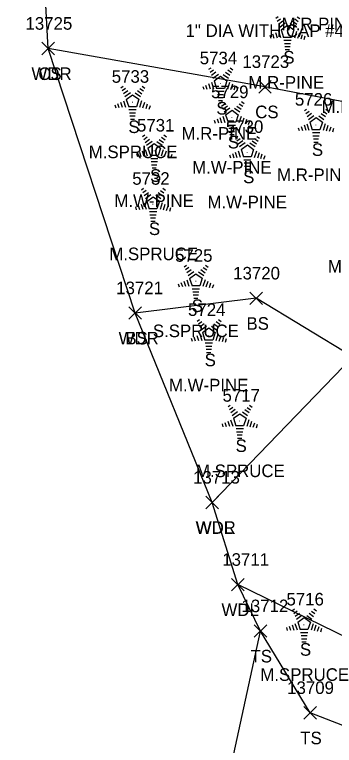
# Model space of a CAD drawing. Extents: x 1439173 to 1457902, y 641926 to 659889.
# Drawn here: x 1446632.9 to 1446683.7, y 652124.2 to 652240.5 of the extents above; entities that cross this region are included whole.
import ezdxf

# ---------------------------------------------------------------- set-up
doc = ezdxf.new("R2010")
doc.units = 0
for name, color, linetype in [('L_A', 7, 'Continuous'), ('L_C', 7, 'Continuous'), ('L_I', 7, 'Continuous'), ('L_TIC', 7, 'Continuous'), ('LAWA', 7, 'Continuous'), ('LELB', 7, 'Continuous'), ('LSOGP', 7, 'Continuous'), ('LTC', 7, 'Continuous'), ('M_C', 7, 'Continuous')]:
    doc.layers.add(name, color=color, linetype=linetype)

msp = doc.modelspace()

# ---------------------------------------------------------------- linework, layer by layer
at = {"layer": 'L_TIC'}
for points in [[(1446637.21, 652234.07), (1446639.21, 652236.07)], [(1446639.21, 652234.07), (1446637.21, 652236.07)], [(1446637.21, 652234.07), (1446639.21, 652236.07)], [(1446639.21, 652234.07), (1446637.21, 652236.07)], [(1446671.69, 652227.99), (1446673.69, 652229.99)], [(1446673.69, 652227.99), (1446671.69, 652229.99)], [(1446670.31, 652194.33), (1446672.31, 652196.33)], [(1446672.31, 652194.33), (1446670.31, 652196.33)], [(1446670.31, 652194.33), (1446672.31, 652196.33)], [(1446672.31, 652194.33), (1446670.31, 652196.33)], [(1446651.06, 652191.99), (1446653.06, 652193.99)], [(1446653.06, 652191.99), (1446651.06, 652193.99)], [(1446651.06, 652191.99), (1446653.06, 652193.99)], [(1446653.06, 652191.99), (1446651.06, 652193.99)], [(1446663.29, 652161.85), (1446665.29, 652163.85)], [(1446665.29, 652161.85), (1446663.29, 652163.85)], [(1446663.29, 652161.85), (1446665.29, 652163.85)], [(1446665.29, 652161.85), (1446663.29, 652163.85)], [(1446667.36, 652148.77), (1446669.36, 652150.77)], [(1446669.36, 652148.77), (1446667.36, 652150.77)], [(1446670.98, 652141.39), (1446672.98, 652143.39)], [(1446672.98, 652141.39), (1446670.98, 652143.39)], [(1446678.89, 652128.37), (1446680.89, 652130.37)], [(1446680.89, 652128.37), (1446678.89, 652130.37)]]:
    msp.add_lwpolyline(points, dxfattribs=at)
at = {"layer": 'LAWA'}
for points in [[(1446664.29, 652162.85), (1446652.06, 652192.99), (1446638.21, 652235.07), (1446636.45, 652267.73), (1446618.05, 652298.92), (1446596.78, 652325.26), (1446593.67, 652356.68), (1446584.25, 652368.13), (1446597.72, 652383.74), (1446607.26, 652394.47), (1446600.77, 652408.45), (1446577.86, 652412), (1446562.87, 652412.69), (1446566.14, 652436.36), (1446571.35, 652458.66), (1446576.56, 652483.93), (1446594.81, 652506.27), (1446593.83, 652537.15), (1446600.72, 652539.79), (1446606.37, 652540.97)], [(1446798.99, 651956.03), (1446799.94, 651974.95), (1446784.66, 651988.25), (1446777.36, 652036.11), (1446755.42, 652094.26), (1446749.19, 652123.04), (1446708.76, 652128.85), (1446690.52, 652138.98), (1446668.36, 652149.77), (1446664.29, 652162.85), (1446686.68, 652186), (1446713.64, 652207.58), (1446703.34, 652247.88), (1446691.18, 652278.14), (1446693.28, 652292.67), (1446695.1, 652307.22), (1446694.55, 652317.1), (1446676.66, 652353.65), (1446658.81, 652413.41)]]:
    msp.add_lwpolyline(points, dxfattribs=at)
at = {"layer": 'LELB'}
for points in [[(1446701.07, 652223.59), (1446672.69, 652228.99), (1446638.21, 652235.07)], [(1446671.31, 652195.33), (1446652.06, 652192.99)], [(1446686.68, 652186), (1446671.31, 652195.33)], [(1446749.19, 652123.04), (1446739.34, 652105.47), (1446708.18, 652118.41), (1446679.89, 652129.37), (1446671.98, 652142.39)]]:
    msp.add_lwpolyline(points, dxfattribs=at)
at = {"layer": 'LSOGP'}
msp.add_lwpolyline([(1446778.75, 651785.61), (1446778.16, 651819.85), (1446758.89, 651864.09), (1446753.25, 651904.49), (1446749.91, 651943.89), (1446742.12, 651977.98), (1446732.86, 652036.47), (1446720.18, 652038.05), (1446719.49, 652057.83), (1446682.72, 652080.21), (1446665.9, 652114.29), (1446671.98, 652142.38), (1446668.36, 652149.77), (1446664.29, 652162.85), (1446652.06, 652192.99), (1446638.21, 652235.07), (1446636.45, 652267.72), (1446625.31, 652279.04), (1446618.05, 652298.92), (1446596.79, 652325.26), (1446593.68, 652356.67), (1446584.25, 652368.13), (1446576.96, 652380.75)], dxfattribs=at)
at = {"layer": 'LTC'}
for p, q in [((1446674.42, 652239.9), (1446674.77, 652240.16)), ((1446674.63, 652239.43), (1446675.16, 652239.82)), ((1446677.44, 652239.79), (1446677.99, 652239.39)), ((1446677.82, 652240.14), (1446678.24, 652239.83)), ((1446674.84, 652238.97), (1446675.54, 652239.48)), ((1446675.05, 652238.5), (1446675.92, 652239.14)), ((1446675.27, 652238.05), (1446676.28, 652238.78)), ((1446676.28, 652238.78), (1446677.28, 652238.06)), ((1446676.7, 652239.09), (1446677.51, 652238.51)), ((1446677.07, 652239.44), (1446677.75, 652238.95)), ((1446673.91, 652237.39), (1446674.12, 652236.74)), ((1446674.36, 652237.61), (1446674.63, 652236.78)), ((1446674.82, 652237.83), (1446675.15, 652236.81)), ((1446675.27, 652238.05), (1446675.66, 652236.85)), ((1446677.28, 652238.06), (1446676.89, 652236.85)), ((1446677.72, 652237.79), (1446677.38, 652236.75)), ((1446678.16, 652237.53), (1446677.87, 652236.65)), ((1446678.61, 652237.28), (1446678.37, 652236.56)), ((1446673.45, 652237.18), (1446673.6, 652236.71)), ((1446676.89, 652236.85), (1446675.66, 652236.85)), ((1446676.85, 652236.35), (1446675.71, 652236.35)), ((1446679.05, 652237.03), (1446678.86, 652236.46)), ((1446676.77, 652235.85), (1446675.78, 652235.85)), ((1446676.68, 652235.35), (1446675.85, 652235.35)), ((1446676.6, 652234.85), (1446675.92, 652234.85)), ((1446663.77, 652231.77), (1446664.13, 652232.03)), ((1446663.98, 652231.31), (1446664.51, 652231.69)), ((1446666.8, 652231.67), (1446667.35, 652231.27)), ((1446667.17, 652232.02), (1446667.59, 652231.71)), ((1446664.19, 652230.84), (1446664.89, 652231.35)), ((1446664.4, 652230.38), (1446665.28, 652231.02)), ((1446664.62, 652229.92), (1446665.64, 652230.66)), ((1446665.64, 652230.66), (1446666.63, 652229.93)), ((1446666.06, 652230.97), (1446666.87, 652230.38)), ((1446666.43, 652231.32), (1446667.11, 652230.82)), ((1446663.26, 652229.27), (1446663.47, 652228.62)), ((1446663.71, 652229.49), (1446663.99, 652228.65)), ((1446664.17, 652229.7), (1446664.5, 652228.68)), ((1446664.62, 652229.92), (1446665.01, 652228.73)), ((1446666.63, 652229.93), (1446666.24, 652228.73)), ((1446667.07, 652229.66), (1446666.73, 652228.62)), ((1446667.52, 652229.41), (1446667.23, 652228.53)), ((1446667.96, 652229.16), (1446667.72, 652228.43)), ((1446649.78, 652228.84), (1446650.14, 652229.1)), ((1446649.99, 652228.38), (1446650.52, 652228.76)), ((1446650.2, 652227.91), (1446650.91, 652228.42)), ((1446650.41, 652227.44), (1446651.29, 652228.08)), ((1446652.07, 652228.04), (1446652.88, 652227.45)), ((1446652.44, 652228.39), (1446653.12, 652227.89)), ((1446652.81, 652228.73), (1446653.36, 652228.33)), ((1446653.18, 652229.08), (1446653.6, 652228.78)), ((1446662.8, 652229.05), (1446662.96, 652228.59)), ((1446666.24, 652228.73), (1446665.01, 652228.73)), ((1446666.2, 652228.23), (1446665.06, 652228.23)), ((1446668.4, 652228.91), (1446668.22, 652228.34)), ((1446650.64, 652226.99), (1446651.65, 652227.72)), ((1446650.64, 652226.99), (1446651.02, 652225.8)), ((1446651.65, 652227.72), (1446652.64, 652227)), ((1446652.64, 652227), (1446652.25, 652225.8)), ((1446666.12, 652227.73), (1446665.13, 652227.73)), ((1446666.04, 652227.23), (1446665.2, 652227.23)), ((1446648.82, 652226.12), (1446648.97, 652225.65)), ((1446649.27, 652226.34), (1446649.48, 652225.69)), ((1446649.73, 652226.55), (1446650, 652225.72)), ((1446650.18, 652226.77), (1446650.51, 652225.75)), ((1446652.25, 652225.8), (1446651.02, 652225.8)), ((1446653.08, 652226.73), (1446652.74, 652225.69)), ((1446653.53, 652226.48), (1446653.24, 652225.59)), ((1446653.97, 652226.23), (1446653.73, 652225.5)), ((1446654.42, 652225.98), (1446654.23, 652225.4)), ((1446665.95, 652226.73), (1446665.28, 652226.73)), ((1446665.59, 652226.39), (1446665.94, 652226.64)), ((1446665.8, 652225.92), (1446666.32, 652226.3)), ((1446666, 652225.45), (1446666.71, 652225.97)), ((1446668.24, 652225.93), (1446668.92, 652225.44)), ((1446668.61, 652226.28), (1446669.16, 652225.88)), ((1446668.98, 652226.63), (1446669.4, 652226.32)), ((1446652.22, 652225.3), (1446651.07, 652225.3)), ((1446652.13, 652224.8), (1446651.14, 652224.8)), ((1446666.21, 652224.99), (1446667.09, 652225.63)), ((1446666.44, 652224.53), (1446667.45, 652225.27)), ((1446666.44, 652224.53), (1446666.83, 652223.34)), ((1446667.45, 652225.27), (1446668.45, 652224.54)), ((1446667.87, 652225.58), (1446668.68, 652224.99)), ((1446668.45, 652224.54), (1446668.06, 652223.34)), ((1446678.96, 652225.19), (1446679.31, 652225.45)), ((1446679.17, 652224.73), (1446679.7, 652225.11)), ((1446679.38, 652224.26), (1446680.08, 652224.77)), ((1446681.62, 652224.74), (1446682.29, 652224.24)), ((1446681.99, 652225.09), (1446682.54, 652224.69)), ((1446682.36, 652225.43), (1446682.78, 652225.13)), ((1446652.05, 652224.3), (1446651.22, 652224.3)), ((1446651.96, 652223.8), (1446651.29, 652223.8)), ((1446664.62, 652223.67), (1446664.77, 652223.2)), ((1446665.07, 652223.88), (1446665.29, 652223.23)), ((1446665.53, 652224.1), (1446665.8, 652223.26)), ((1446665.98, 652224.31), (1446666.32, 652223.3)), ((1446668.06, 652223.34), (1446666.83, 652223.34)), ((1446668.89, 652224.27), (1446668.55, 652223.23)), ((1446669.33, 652224.02), (1446669.04, 652223.14)), ((1446669.77, 652223.77), (1446669.54, 652223.04)), ((1446670.22, 652223.52), (1446670.03, 652222.95)), ((1446679.59, 652223.8), (1446680.47, 652224.44)), ((1446679.81, 652223.34), (1446680.82, 652224.08)), ((1446679.81, 652223.34), (1446680.2, 652222.15)), ((1446680.82, 652224.08), (1446681.82, 652223.35)), ((1446681.24, 652224.39), (1446682.05, 652223.8)), ((1446681.82, 652223.35), (1446681.43, 652222.15)), ((1446668.02, 652222.84), (1446666.87, 652222.84)), ((1446667.93, 652222.34), (1446666.95, 652222.34)), ((1446677.99, 652222.47), (1446678.14, 652222.01)), ((1446678.45, 652222.69), (1446678.66, 652222.04)), ((1446678.9, 652222.91), (1446679.17, 652222.07)), ((1446679.36, 652223.12), (1446679.69, 652222.1)), ((1446681.43, 652222.15), (1446680.2, 652222.15)), ((1446682.26, 652223.08), (1446681.92, 652222.04)), ((1446682.7, 652222.83), (1446682.42, 652221.95)), ((1446683.15, 652222.58), (1446682.91, 652221.85)), ((1446683.59, 652222.33), (1446683.41, 652221.76)), ((1446653.23, 652221.08), (1446653.58, 652221.34)), ((1446653.44, 652220.61), (1446653.97, 652221)), ((1446656.63, 652221.32), (1446657.05, 652221.02)), ((1446667.85, 652221.84), (1446667.02, 652221.84)), ((1446667.77, 652221.34), (1446667.09, 652221.34)), ((1446668.03, 652220.86), (1446668.38, 652221.12)), ((1446671.42, 652221.1), (1446671.84, 652220.8)), ((1446681.39, 652221.65), (1446680.25, 652221.65)), ((1446681.31, 652221.15), (1446680.32, 652221.15)), ((1446653.65, 652220.15), (1446654.35, 652220.66)), ((1446653.86, 652219.68), (1446654.74, 652220.32)), ((1446654.08, 652219.23), (1446655.1, 652219.96)), ((1446655.1, 652219.96), (1446656.09, 652219.24)), ((1446655.52, 652220.28), (1446656.32, 652219.69)), ((1446655.89, 652220.62), (1446656.57, 652220.13)), ((1446656.26, 652220.97), (1446656.81, 652220.57)), ((1446668.24, 652220.4), (1446668.76, 652220.78)), ((1446668.44, 652219.93), (1446669.15, 652220.44)), ((1446668.65, 652219.47), (1446669.53, 652220.1)), ((1446670.31, 652220.06), (1446671.12, 652219.47)), ((1446670.68, 652220.41), (1446671.36, 652219.91)), ((1446671.05, 652220.75), (1446671.6, 652220.36)), ((1446681.22, 652220.65), (1446680.39, 652220.65)), ((1446681.14, 652220.15), (1446680.47, 652220.15)), ((1446653.17, 652218.79), (1446653.44, 652217.96)), ((1446653.63, 652219.01), (1446653.96, 652217.99)), ((1446654.08, 652219.23), (1446654.47, 652218.03)), ((1446656.09, 652219.24), (1446655.7, 652218.03)), ((1446656.53, 652218.97), (1446656.19, 652217.93)), ((1446656.97, 652218.72), (1446656.69, 652217.83)), ((1446668.42, 652218.79), (1446668.76, 652217.77)), ((1446668.88, 652219.01), (1446669.89, 652219.75)), ((1446668.88, 652219.01), (1446669.27, 652217.82)), ((1446669.89, 652219.75), (1446670.89, 652219.02)), ((1446670.89, 652219.02), (1446670.5, 652217.82)), ((1446671.33, 652218.75), (1446670.99, 652217.71)), ((1446652.26, 652218.36), (1446652.41, 652217.89)), ((1446652.72, 652218.58), (1446652.93, 652217.92)), ((1446655.7, 652218.03), (1446654.47, 652218.03)), ((1446655.66, 652217.53), (1446654.52, 652217.53)), ((1446657.42, 652218.47), (1446657.18, 652217.74)), ((1446657.86, 652218.22), (1446657.68, 652217.64)), ((1446667.06, 652218.14), (1446667.21, 652217.67)), ((1446667.51, 652218.36), (1446667.73, 652217.71)), ((1446667.97, 652218.58), (1446668.24, 652217.74)), ((1446670.5, 652217.82), (1446669.27, 652217.82)), ((1446671.77, 652218.5), (1446671.48, 652217.61)), ((1446672.21, 652218.25), (1446671.98, 652217.52)), ((1446672.66, 652218), (1446672.47, 652217.42)), ((1446655.58, 652217.03), (1446654.59, 652217.03)), ((1446655.5, 652216.53), (1446654.66, 652216.53)), ((1446670.46, 652217.32), (1446669.31, 652217.32)), ((1446670.37, 652216.82), (1446669.39, 652216.82)), ((1446655.41, 652216.03), (1446654.74, 652216.03)), ((1446670.29, 652216.32), (1446669.46, 652216.32)), ((1446670.21, 652215.82), (1446669.53, 652215.82)), ((1446653.05, 652212.61), (1446653.4, 652212.87)), ((1446656.45, 652212.85), (1446656.86, 652212.55)), ((1446653.26, 652212.15), (1446653.79, 652212.53)), ((1446653.47, 652211.68), (1446654.17, 652212.19)), ((1446653.68, 652211.22), (1446654.55, 652211.85)), ((1446655.33, 652211.81), (1446656.14, 652211.22)), ((1446655.7, 652212.16), (1446656.38, 652211.66)), ((1446656.07, 652212.51), (1446656.62, 652212.11)), ((1446653.45, 652210.54), (1446653.78, 652209.52)), ((1446653.9, 652210.76), (1446654.91, 652211.5)), ((1446653.9, 652210.76), (1446654.29, 652209.57)), ((1446654.91, 652211.5), (1446655.91, 652210.77)), ((1446655.91, 652210.77), (1446655.52, 652209.57)), ((1446652.08, 652209.89), (1446652.23, 652209.42)), ((1446652.54, 652210.11), (1446652.75, 652209.46)), ((1446652.99, 652210.33), (1446653.26, 652209.49)), ((1446655.52, 652209.57), (1446654.29, 652209.57)), ((1446656.35, 652210.5), (1446656.01, 652209.46)), ((1446656.79, 652210.25), (1446656.5, 652209.36)), ((1446657.24, 652210), (1446657, 652209.27)), ((1446657.68, 652209.75), (1446657.49, 652209.17)), ((1446655.48, 652209.07), (1446654.34, 652209.07)), ((1446655.4, 652208.57), (1446654.41, 652208.57)), ((1446655.31, 652208.07), (1446654.48, 652208.07)), ((1446655.23, 652207.57), (1446654.55, 652207.57)), ((1446659.86, 652200.36), (1446660.21, 652200.62)), ((1446660.07, 652199.89), (1446660.59, 652200.28)), ((1446662.88, 652200.25), (1446663.43, 652199.85)), ((1446663.25, 652200.6), (1446663.67, 652200.3)), ((1446660.28, 652199.43), (1446660.98, 652199.94)), ((1446660.48, 652198.96), (1446661.36, 652199.6)), ((1446660.71, 652198.51), (1446661.72, 652199.24)), ((1446661.72, 652199.24), (1446662.72, 652198.52)), ((1446662.14, 652199.56), (1446662.95, 652198.97)), ((1446662.51, 652199.9), (1446663.19, 652199.41)), ((1446659.34, 652197.86), (1446659.56, 652197.2)), ((1446659.8, 652198.07), (1446660.07, 652197.24)), ((1446660.25, 652198.29), (1446660.59, 652197.27)), ((1446660.71, 652198.51), (1446661.1, 652197.31)), ((1446662.72, 652198.52), (1446662.33, 652197.31)), ((1446663.16, 652198.25), (1446662.82, 652197.21)), ((1446663.6, 652198), (1446663.31, 652197.11)), ((1446664.04, 652197.75), (1446663.81, 652197.02)), ((1446658.89, 652197.64), (1446659.04, 652197.17)), ((1446662.33, 652197.31), (1446661.1, 652197.31)), ((1446662.29, 652196.81), (1446661.14, 652196.81)), ((1446664.49, 652197.5), (1446664.3, 652196.92)), ((1446662.2, 652196.31), (1446661.22, 652196.31)), ((1446662.12, 652195.81), (1446661.29, 652195.81)), ((1446662.04, 652195.31), (1446661.36, 652195.31)), ((1446661.91, 652191.72), (1446662.27, 652191.98)), ((1446665.31, 652191.96), (1446665.73, 652191.66)), ((1446662.12, 652191.26), (1446662.65, 652191.64)), ((1446662.33, 652190.79), (1446663.03, 652191.3)), ((1446662.54, 652190.33), (1446663.42, 652190.96)), ((1446664.2, 652190.92), (1446665, 652190.33)), ((1446664.57, 652191.27), (1446665.25, 652190.77)), ((1446664.94, 652191.62), (1446665.49, 652191.22)), ((1446662.31, 652189.65), (1446662.64, 652188.63)), ((1446662.76, 652189.87), (1446663.78, 652190.61)), ((1446662.76, 652189.87), (1446663.15, 652188.68)), ((1446663.78, 652190.61), (1446664.77, 652189.88)), ((1446664.77, 652189.88), (1446664.38, 652188.68)), ((1446665.21, 652189.61), (1446664.87, 652188.57)), ((1446660.94, 652189), (1446661.1, 652188.53)), ((1446661.4, 652189.22), (1446661.61, 652188.57)), ((1446661.85, 652189.44), (1446662.13, 652188.6)), ((1446664.38, 652188.68), (1446663.15, 652188.68)), ((1446665.65, 652189.36), (1446665.37, 652188.48)), ((1446666.1, 652189.11), (1446665.86, 652188.38)), ((1446666.54, 652188.86), (1446666.36, 652188.29)), ((1446664.34, 652188.18), (1446663.2, 652188.18)), ((1446664.26, 652187.68), (1446663.27, 652187.68)), ((1446664.18, 652187.18), (1446663.34, 652187.18)), ((1446664.09, 652186.68), (1446663.42, 652186.68)), ((1446666.83, 652178.09), (1446667.18, 652178.35)), ((1446667.04, 652177.63), (1446667.57, 652178.01)), ((1446669.86, 652177.98), (1446670.41, 652177.58)), ((1446670.23, 652178.33), (1446670.65, 652178.03)), ((1446667.25, 652177.16), (1446667.95, 652177.67)), ((1446667.46, 652176.69), (1446668.34, 652177.33)), ((1446667.68, 652176.24), (1446668.69, 652176.97)), ((1446668.69, 652176.97), (1446669.69, 652176.25)), ((1446669.11, 652177.29), (1446669.92, 652176.7)), ((1446669.49, 652177.64), (1446670.16, 652177.14)), ((1446666.77, 652175.8), (1446667.04, 652174.97)), ((1446667.23, 652176.02), (1446667.56, 652175)), ((1446667.68, 652176.24), (1446668.07, 652175.05)), ((1446669.69, 652176.25), (1446669.3, 652175.05)), ((1446670.13, 652175.98), (1446669.79, 652174.94)), ((1446670.57, 652175.73), (1446670.29, 652174.84)), ((1446665.86, 652175.37), (1446666.01, 652174.9)), ((1446666.32, 652175.59), (1446666.53, 652174.94)), ((1446669.3, 652175.05), (1446668.07, 652175.05)), ((1446669.26, 652174.55), (1446668.12, 652174.55)), ((1446671.02, 652175.48), (1446670.78, 652174.75)), ((1446671.46, 652175.23), (1446671.28, 652174.65)), ((1446669.18, 652174.05), (1446668.19, 652174.05)), ((1446669.09, 652173.55), (1446668.26, 652173.55)), ((1446669.01, 652173.05), (1446668.34, 652173.05)), ((1446677.06, 652145.66), (1446677.41, 652145.92)), ((1446677.27, 652145.2), (1446677.8, 652145.58)), ((1446680.09, 652145.56), (1446680.63, 652145.16)), ((1446680.46, 652145.9), (1446680.88, 652145.6)), ((1446677.48, 652144.73), (1446678.18, 652145.24)), ((1446677.69, 652144.27), (1446678.57, 652144.91)), ((1446677.91, 652143.81), (1446678.92, 652144.55)), ((1446678.92, 652144.55), (1446679.92, 652143.82)), ((1446679.34, 652144.86), (1446680.15, 652144.27)), ((1446679.71, 652145.21), (1446680.39, 652144.71)), ((1446676.55, 652143.16), (1446676.76, 652142.51)), ((1446677, 652143.38), (1446677.27, 652142.54)), ((1446677.46, 652143.59), (1446677.79, 652142.57)), ((1446677.91, 652143.81), (1446678.3, 652142.62)), ((1446679.92, 652143.82), (1446679.53, 652142.62)), ((1446680.36, 652143.55), (1446680.02, 652142.51)), ((1446680.8, 652143.3), (1446680.51, 652142.42)), ((1446676.09, 652142.94), (1446676.24, 652142.48)), ((1446679.53, 652142.62), (1446678.3, 652142.62)), ((1446679.49, 652142.12), (1446678.35, 652142.12)), ((1446681.25, 652143.05), (1446681.01, 652142.32)), ((1446681.69, 652142.8), (1446681.5, 652142.23)), ((1446679.41, 652141.62), (1446678.42, 652141.62)), ((1446679.32, 652141.12), (1446678.49, 652141.12)), ((1446679.24, 652140.62), (1446678.56, 652140.62))]:
    msp.add_line(p, q, dxfattribs=at)

# ---------------------------------------------------------------- texts
at = {"layer": 'L_A'}
for s, p in [('S', (1446675.61, 652232.69)), ('WDR', (1446635.57, 652230.07)), ('CS', (1446636.65, 652230.07)), ('S', (1446664.96, 652224.57)), ('CS', (1446671.14, 652223.99)), ('S', (1446650.97, 652221.63)), ('S', (1446666.78, 652219.18)), ('S', (1446680.15, 652217.99)), ('S', (1446654.42, 652213.87)), ('S', (1446669.22, 652213.65)), ('S', (1446654.24, 652205.4)), ('S', (1446661.05, 652193.15)), ('BS', (1446669.75, 652190.33)), ('BS', (1446669.75, 652190.33)), ('WDR', (1446649.42, 652187.99)), ('BS', (1446650.5, 652187.99)), ('S', (1446663.1, 652184.52)), ('S', (1446668.02, 652170.88)), ('WDR', (1446661.66, 652157.85)), ('WDL', (1446661.71, 652157.85)), ('WDL', (1446665.78, 652144.77)), ('S', (1446678.25, 652138.46)), ('TS', (1446670.39, 652137.39)), ('TS', (1446678.3, 652124.37))]:
    msp.add_text(s, height=2, dxfattribs=at).set_placement(p)
at = {"layer": 'L_C'}
for s, p in [('M.R-PINE', (1446675.35, 652237.98)), ('M.R-PINE', (1446670.06, 652228.69)), ('M.R-PINE', (1446681.69, 652224.84)), ('M.R-PINE', (1446659.42, 652220.57)), ('M.SPRUCE', (1446644.67, 652217.63)), ('M.W-PINE', (1446661.11, 652215.18)), ('M.R-PINE', (1446674.61, 652213.99)), ('M.W-PINE', (1446648.75, 652209.87)), ('M.W-PINE', (1446663.55, 652209.65)), ('M.SPRUCE', (1446647.94, 652201.4)), ('M.PINE', (1446682.7, 652199.43)), ('S.SPRUCE', (1446654.87, 652189.15)), ('M.W-PINE', (1446657.43, 652180.52)), ('M.SPRUCE', (1446661.72, 652166.88)), ('M.SPRUCE', (1446671.95, 652134.46))]:
    msp.add_text(s, height=2, dxfattribs=at).set_placement(p)
at = {"layer": 'L_I'}
for s, p in [('13725', (1446634.62, 652238.07)), ('13725', (1446634.62, 652238.07)), ('5734', (1446662.32, 652232.57)), ('13723', (1446669.1, 652231.99)), ('5733', (1446648.33, 652229.63)), ('5729', (1446664.12, 652227.18)), ('5726', (1446677.45, 652225.99)), ('5731', (1446652.34, 652221.87)), ('5730', (1446666.48, 652221.65)), ('5732', (1446651.59, 652213.4)), ('5725', (1446658.4, 652201.15)), ('13720', (1446667.64, 652198.33)), ('13720', (1446667.64, 652198.33)), ('13721', (1446649.04, 652195.99)), ('13721', (1446649.04, 652195.99)), ('5724', (1446660.46, 652192.52)), ('5717', (1446665.94, 652178.88)), ('13713', (1446661.27, 652165.85)), ('13713', (1446661.27, 652165.85)), ('13711', (1446665.9, 652152.77)), ('5716', (1446676.11, 652146.46)), ('13712', (1446668.96, 652145.39)), ('13709', (1446676.22, 652132.37))]:
    msp.add_text(s, height=2, dxfattribs=at).set_placement(p)
at = {"layer": 'LTC'}
for p in [(1446676.17, 652237.79), (1446665.52, 652229.67), (1446651.53, 652226.74), (1446667.33, 652224.28), (1446680.71, 652223.09), (1446654.98, 652218.98), (1446669.77, 652218.76), (1446654.79, 652210.51), (1446661.6, 652198.26), (1446663.66, 652189.62), (1446668.58, 652175.99), (1446678.81, 652143.56)]:
    msp.add_text('.', height=1.04, rotation=270, dxfattribs=at).set_placement(p)
at = {"layer": 'M_C'}
msp.add_text('1" DIA WITH CAP #498 MVW', height=2, dxfattribs=at).set_placement((1446660.07, 652236.92))

doc.saveas('drawing.dxf')
